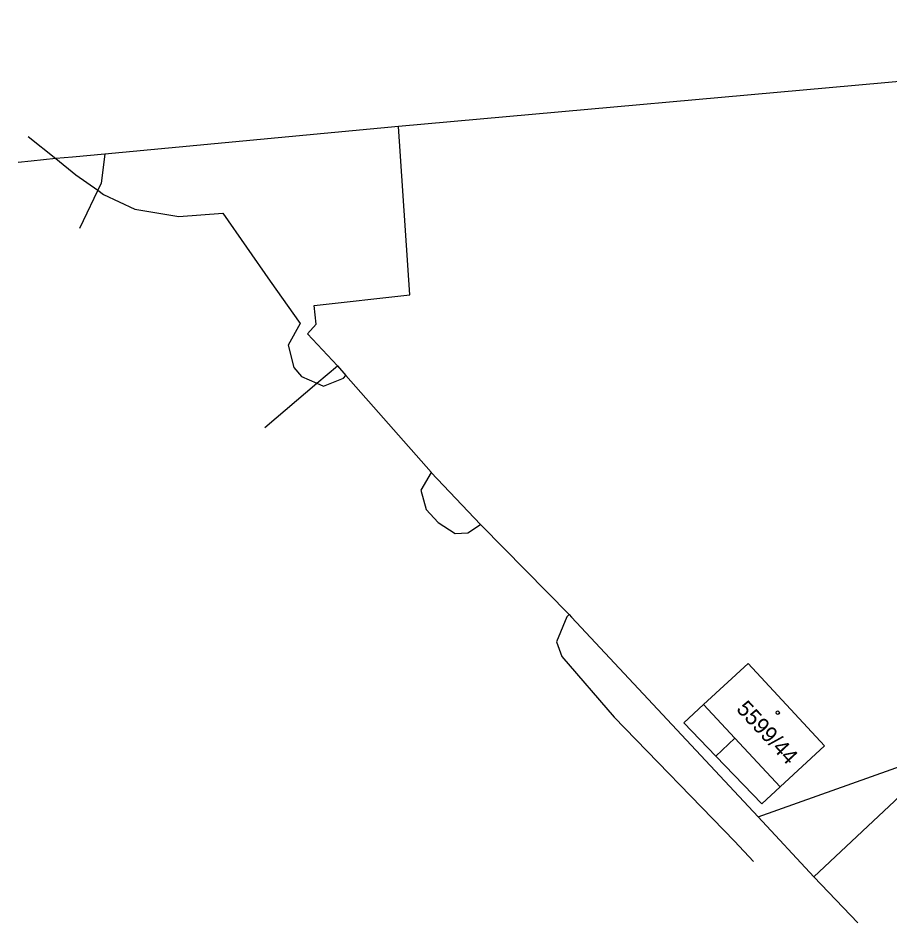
# Model space of a CAD drawing. Extents: x -825057 to -819383, y -1071633 to -1067888.
# Drawn here: x -821420.6 to -821360.1, y -1069957.7 to -1069894.8 of the extents above; entities that cross this region are included whole.
import ezdxf

# ---------------------------------------------------------------- set-up
doc = ezdxf.new("R2010")
doc.units = 0
for name, color, linetype in [('Vrstva 1', 7, 'Continuous'), ('Vrstva 19', 7, 'Continuous'), ('Vrstva 25', 7, 'Continuous'), ('Vrstva 4', 7, 'Continuous')]:
    doc.layers.add(name, color=color, linetype=linetype)

msp = doc.modelspace()

# ---------------------------------------------------------------- linework, layer by layer
at = {"layer": 'Vrstva 1'}
for p, q in [((-821310.18, -1069894.83), (-821394.16, -1069902.36)), ((-821394.16, -1069902.36), (-821414.57, -1069904.28)), ((-821393.38, -1069914.05), (-821394.16, -1069902.36)), ((-821419.88, -1069903.06), (-821417.97, -1069904.59)), ((-821414.57, -1069904.28), (-821416.8, -1069904.48)), ((-821414.57, -1069904.28), (-821414.82, -1069906.3)), ((-821419.67, -1069904.76), (-821420.58, -1069904.85)), ((-821417.97, -1069904.59), (-821419.67, -1069904.76)), ((-821416.8, -1069904.48), (-821417.97, -1069904.59)), ((-821414.82, -1069906.3), (-821416.31, -1069909.45)), ((-821400.03, -1069914.8), (-821393.38, -1069914.05)), ((-821399.89, -1069916.08), (-821400.03, -1069914.8)), ((-821400.48, -1069916.76), (-821399.89, -1069916.08)), ((-821400.48, -1069916.76), (-821398.4, -1069918.99)), ((-821399.83, -1069920.19), (-821398.4, -1069918.99)), ((-821398.4, -1069918.99), (-821397.82, -1069919.65)), ((-821397.82, -1069919.65), (-821391.91, -1069926.37)), ((-821403.46, -1069923.27), (-821399.83, -1069920.19)), ((-821391.91, -1069926.37), (-821391.9, -1069926.38)), ((-821391.9, -1069926.38), (-821388.48, -1069930.01)), ((-821388.48, -1069930.01), (-821388.41, -1069930.08)), ((-821388.41, -1069930.08), (-821382.32, -1069936.26)), ((-821382.32, -1069936.26), (-821382.15, -1069936.43)), ((-821382.15, -1069936.43), (-821369.19, -1069950.3)), ((-821372.99, -1069942.5), (-821369.89, -1069939.65)), ((-821369.89, -1069939.65), (-821364.59, -1069945.38)), ((-821374.37, -1069943.77), (-821372.99, -1069942.5)), ((-821372.14, -1069946.09), (-821374.37, -1069943.77)), ((-821364.59, -1069945.38), (-821367.67, -1069948.22)), ((-821368.95, -1069949.41), (-821372.14, -1069946.09)), ((-821369.19, -1069950.3), (-821357.45, -1069946.12)), ((-821367.67, -1069948.22), (-821368.95, -1069949.41)), ((-821369.19, -1069950.3), (-821365.33, -1069954.47)), ((-821365.33, -1069954.47), (-821362.28, -1069957.67))]:
    msp.add_line(p, q, dxfattribs=at)
at = {"layer": 'Vrstva 25'}
msp.add_circle((-821367.84, -1069943.07), 0.117, dxfattribs=at)
at = {"layer": 'Vrstva 4'}
for p, q in [((-821417.97, -1069904.59), (-821416.58, -1069905.71)), ((-821416.58, -1069905.71), (-821415.05, -1069906.79)), ((-821415.05, -1069906.79), (-821414.64, -1069907.08)), ((-821414.64, -1069907.08), (-821412.47, -1069908.11)), ((-821412.47, -1069908.11), (-821409.41, -1069908.6)), ((-821409.41, -1069908.6), (-821406.36, -1069908.37)), ((-821406.36, -1069908.37), (-821403.07, -1069913.09)), ((-821403.07, -1069913.09), (-821401, -1069916.03)), ((-821401, -1069916.03), (-821401.83, -1069917.55)), ((-821401.83, -1069917.55), (-821401.43, -1069919.1)), ((-821401.43, -1069919.1), (-821400.9, -1069919.72)), ((-821400.9, -1069919.72), (-821399.83, -1069920.19)), ((-821399.37, -1069920.39), (-821397.99, -1069919.84)), ((-821397.99, -1069919.84), (-821397.82, -1069919.65)), ((-821399.83, -1069920.19), (-821399.37, -1069920.39)), ((-821391.9, -1069926.38), (-821392.62, -1069927.62)), ((-821392.62, -1069927.62), (-821392.24, -1069928.97)), ((-821392.24, -1069928.97), (-821391.42, -1069929.85)), ((-821391.42, -1069929.85), (-821390.23, -1069930.63)), ((-821389.35, -1069930.57), (-821388.48, -1069930.01)), ((-821390.23, -1069930.63), (-821389.35, -1069930.57)), ((-821382.49, -1069936.42), (-821383.19, -1069938.15)), ((-821382.32, -1069936.26), (-821382.49, -1069936.42)), ((-821383.19, -1069938.15), (-821382.82, -1069939.16)), ((-821382.82, -1069939.16), (-821379.19, -1069943.38)), ((-821372.99, -1069942.5), (-821370.82, -1069944.83)), ((-821379.19, -1069943.38), (-821370.84, -1069951.99)), ((-821370.82, -1069944.83), (-821372.14, -1069946.09)), ((-821370.82, -1069944.83), (-821367.67, -1069948.22)), ((-821365.33, -1069954.47), (-821357.83, -1069947.42)), ((-821369.53, -1069953.4), (-821370.84, -1069951.99))]:
    msp.add_line(p, q, dxfattribs=at)

# ---------------------------------------------------------------- texts
at = {"layer": 'Vrstva 19'}
msp.add_text('5599/44', height=1.1, rotation=312.8922, dxfattribs=at).set_placement((-821370.772, -1069942.862))

doc.saveas('drawing.dxf')
